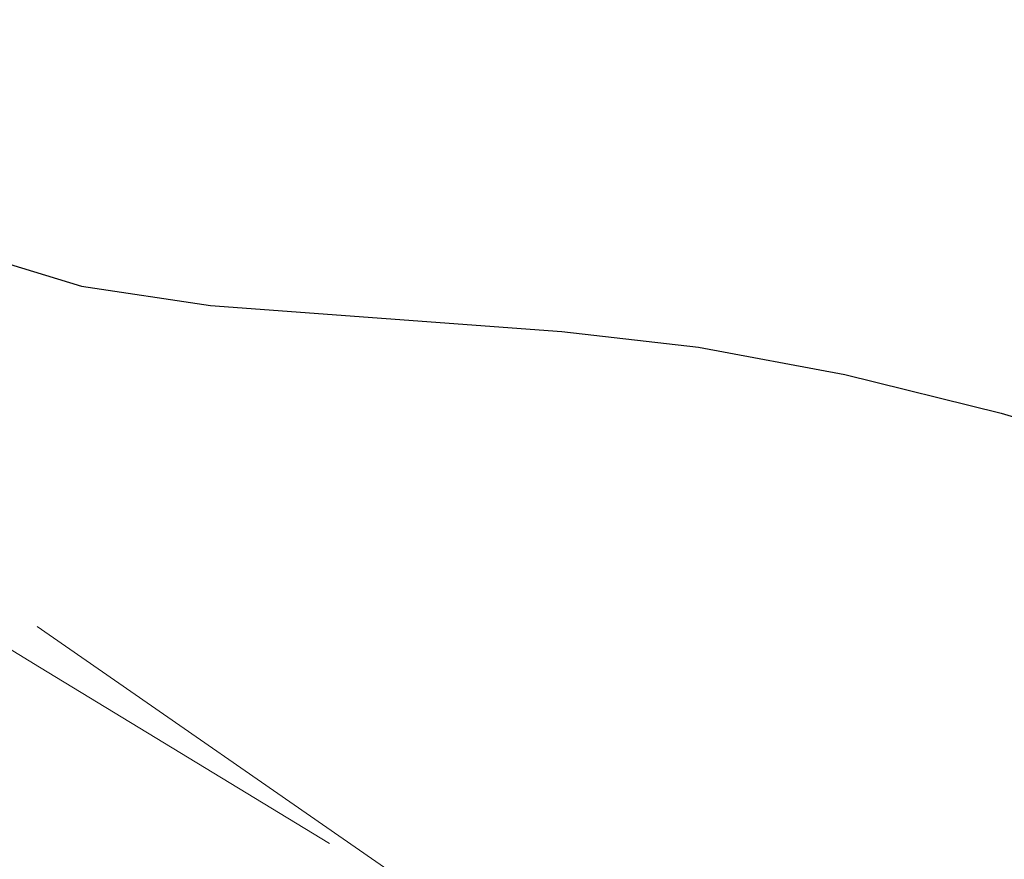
# Model space of a CAD drawing. Extents: x 1926935 to 1928139, y 199322 to 200300.
# Tile 597 of 656: x 1927269.12 to 1927278.07, y 200208.91 to 200216.54. Entities that reach past the tile are written whole.
import ezdxf

# ---------------------------------------------------------------- set-up
doc = ezdxf.new("R2010")
doc.units = 0
doc.header["$MEASUREMENT"] = 0
doc.linetypes.add('DGN Style 2', pattern=[14.030763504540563, 8.418458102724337, -5.612305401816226])
doc.linetypes.add('DGN Style 3', pattern=[19.64306890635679, 14.03076350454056, -5.612305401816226])
for name, color, linetype, lineweight in [('DT_X_Contour_Major', 132, 'DGN Style 3', 30), ('DT_X_Contour_Minor', 136, 'DGN Style 3', 0), ('DT_X_Terrain_Ground_Line', 92, 'DGN Style 3', 13), ('SV_X_Top_of_Bank', 97, 'DGN Style 2', 0)]:
    doc.layers.add(name, color=color, linetype=linetype, lineweight=lineweight)

# ---------------------------------------------------------------- blocks, each defined once
blk = doc.blocks.new('*U2117', base_point=(1927600.1255, 199832.7095, 682.6088333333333))
at = {"layer": 'DT_X_Contour_Major', "elevation": 660.0000000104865, "flags": 128}
blk.add_lwpolyline([(1927234.108534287, 200236.7289084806), (1927242.294645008, 200231.0087032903), (1927244.130964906, 200229.7610304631), (1927246.131591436, 200228.4695284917), (1927248.296524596, 200227.134197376), (1927250.625764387, 200225.755037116), (1927257.056146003, 200222.0188375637), (1927259.289390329, 200220.6973956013), (1927261.166337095, 200219.5352193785), (1927262.686986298, 200218.5323088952), (1927263.851337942, 200217.6886641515), (1927266.481212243, 200215.6512991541), (1927267.493924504, 200214.971618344), (1927268.559655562, 200214.4605996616), (1927269.678405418, 200214.118243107), (1927270.850174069, 200213.9445486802), (1927274.045582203, 200213.7062463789), (1927275.288558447, 200213.5642146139), (1927276.620931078, 200213.3168460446), (1927278.042700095, 200212.9641406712), (1927279.553865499, 200212.5060984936), (1927283.702835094, 200211.1442036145), (1927285.099851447, 200210.7291522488), (1927286.179173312, 200210.5054193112), (1927286.940800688, 200210.4730048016), (1927287.384733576, 200210.63190872), (1927288.715133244, 200211.8198700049), (1927289.272701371, 200212.7763853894), (1927289.385661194, 200212.9548032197), (1927289.485582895, 200213.0801215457), (1927289.572466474, 200213.1523403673), (1927289.646311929, 200213.1714596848), (1927289.960501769, 200213.1367843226), (1927298.897650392, 200205.8138983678), (1927300.751890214, 200204.2039761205), (1927302.484403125, 200202.5125890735), (1927304.095189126, 200200.7397372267), (1927305.584248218, 200198.8854205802), (1927309.392769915, 200193.8319564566), (1927310.756121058, 200192.0630749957), (1927311.989783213, 200190.546528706), (1927313.09375638, 200189.2823175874), (1927314.06804056, 200188.2704416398), (1927316.493213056, 200185.9085526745), (1927317.612096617, 200184.8671860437), (1927319.149867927, 200183.5145028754), (1927321.106526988, 200181.8505031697), (1927323.482073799, 200179.8751869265), (1927330.375382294, 200174.1925882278), (1927332.685239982, 200172.3005457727), (1927334.444831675, 200170.8863674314), (1927335.654157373, 200169.950053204), (1927336.313217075, 200169.4916030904), (1927337.337021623, 200168.9062216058), (1927337.770658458, 200168.6383010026), (1927338.303715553, 200168.2735753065), (1927338.936192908, 200167.8120445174), (1927339.668090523, 200167.2537086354), (1927341.752377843, 200165.6357394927), (1927342.777631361, 200164.8843172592), (1927344.290176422, 200163.8435274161), (1927346.290013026, 200162.513369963), (1927348.777141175, 200160.8938449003), (1927356.059204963, 200156.18928792), (1927358.585342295, 200154.5518308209), (1927360.70220645, 200153.1678772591), (1927362.409797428, 200152.0374272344), (1927363.708115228, 200151.1604807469), (1927366.62459846, 200149.1599614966), (1927367.848171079, 200148.3060493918), (1927369.33152651, 200147.244702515), (1927371.074664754, 200145.9759208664), (1927373.077585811, 200144.4997044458), (1927378.765085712, 200140.2865476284), (1927380.83418895, 200138.7560558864), (1927382.775873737, 200137.3244482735), (1927384.590140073, 200135.9917247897), (1927386.276987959, 200134.757885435), (1927390.605357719, 200131.5994926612), (1927392.290736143, 200130.3862874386), (1927394.100594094, 200129.1154663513), (1927396.034931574, 200127.7870293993), (1927398.09374858, 200126.4009765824), (1927403.749899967, 200122.6280145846), (1927405.817715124, 200121.2429516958), (1927407.779047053, 200119.9174845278), (1927409.633895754, 200118.6516130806), (1927411.382261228, 200117.4453373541), (1927415.90259152, 200114.3080630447), (1927417.580362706, 200113.1421208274), (1927419.223428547, 200111.9972499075), (1927420.831789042, 200110.873450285), (1927422.405444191, 200109.7707219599), (1927426.555584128, 200106.8582081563), (1927428.197482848, 200105.6527489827), (1927430.010574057, 200104.2207568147), (1927431.994857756, 200102.5622316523), (1927434.150333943, 200100.6771734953), (1927440.126527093, 200095.3483077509), (1927442.182930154, 200093.5176881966), (1927443.869994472, 200092.0224788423), (1927445.187720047, 200090.8626796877), (1927446.13610688, 200090.0382907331), (1927448.17268678, 200088.2871337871), (1927449.172239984, 200087.4225077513), (1927450.643464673, 200086.141997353), (1927452.586360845, 200084.4456025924), (1927455.000928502, 200082.3333234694), (1927462.068670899, 200076.1460666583), (1927464.419961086, 200074.0849410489), (1927466.173024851, 200072.542006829), (1927467.327862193, 200071.5172639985), (1927467.884473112, 200071.0107125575), (1927468.571133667, 200070.3508305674), (1927468.949168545, 200069.9870680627), (1927469.568277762, 200069.3906920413), (1927470.428461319, 200068.5617025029), (1927471.529719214, 200067.5000994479), (1927477.231429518, 200062.003186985), (1927477.517179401, 200060.6544578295), (1927477.553143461, 200060.4005705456), (1927477.538571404, 200060.2169354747), (1927477.473463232, 200060.103552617), (1927477.357818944, 200060.0604219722), (1927476.700227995, 200060.0230674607), (1927472.128414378, 200062.4908186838), (1927471.031580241, 200063.0824375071), (1927469.700426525, 200063.7996863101), (1927468.134953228, 200064.6425650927), (1927466.335160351, 200065.6110738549), (1927461.223286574, 200068.3612705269), (1927459.393277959, 200069.3486578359), (1927457.737157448, 200070.248172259), (1927456.25492504, 200071.059813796), (1927454.946580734, 200071.783582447), (1927451.68951339, 200073.5964683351), (1927450.54569026, 200074.2223880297), (1927449.557021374, 200074.7404826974), (1927448.723506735, 200075.1507523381), (1927448.045146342, 200075.453196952), (1927445.241491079, 200076.6130134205), (1927445.140255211, 200076.4755750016), (1927445.103316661, 200076.4344580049), (1927445.035887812, 200076.3700091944), (1927444.937968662, 200076.28222857), (1927444.809559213, 200076.1711161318), (1927444.139171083, 200075.5981505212), (1927443.956153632, 200074.2584793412), (1927443.867521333, 200073.8497921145), (1927443.680060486, 200073.1978752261), (1927443.393771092, 200072.3027286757), (1927443.00865315, 200071.1643524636), (1927440.980836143, 200065.2843942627), (1927441.240556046, 200064.5516852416), (1927441.317753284, 200064.231356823), (1927441.438036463, 200063.584389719), (1927441.601405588, 200062.6107839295), (1927441.807860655, 200061.3105394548), (1927442.415855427, 200057.4077026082), (1927442.63638774, 200056.0147638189), (1927442.841988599, 200054.7630750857), (1927443.032658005, 200053.6526364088), (1927443.208395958, 200052.6834477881), (1927443.657121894, 200050.2872782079), (1927443.804939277, 200049.4882974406), (1927443.911846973, 200048.8884823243), (1927443.977844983, 200048.4878328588), (1927444.002933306, 200048.286349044), (1927444.024556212, 200047.8108110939), (1927443.967226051, 200047.3569188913), (1927443.945017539, 200047.2588603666), (1927443.90296207, 200047.1592100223), (1927443.841059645, 200047.0579678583), (1927443.759310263, 200046.9551338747), (1927443.514849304, 200046.6787874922), (1927443.373318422, 200046.4151724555), (1927443.132071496, 200045.8315871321), (1927442.791108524, 200044.928031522), (1927442.350429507, 200043.7045056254), (1927441.042330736, 200040.015142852), (1927440.423526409, 200038.6886105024), (1927439.548187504, 200037.4760355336), (1927438.416314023, 200036.3774179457), (1927437.027905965, 200035.3927577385), (1927432.983438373, 200032.9189403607), (1927431.57521656, 200032.0557424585), (1927430.383901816, 200031.3215117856), (1927429.40949414, 200030.7162483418), (1927428.651993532, 200030.2399521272), (1927426.921201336, 200029.1417851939), (1927426.33605336, 200028.7757373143), (1927425.87870358, 200028.5012188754), (1927425.549151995, 200028.3182298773), (1927425.347398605, 200028.2267703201), (1927424.97978716, 200028.1049174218), (1927424.834110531, 200028.0530683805), (1927424.672789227, 200027.9889109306), (1927424.495823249, 200027.9124450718), (1927424.303212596, 200027.8236708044), (1927423.768724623, 200027.5705282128), (1927423.548069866, 200027.4710594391), (1927423.286971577, 200027.3625100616), (1927422.985429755, 200027.2448800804), (1927422.643444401, 200027.1181694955), (1927420.953144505, 200026.5056653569), (1927414.274714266, 200023.2836684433), (1927412.934707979, 200022.583762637), (1927411.776873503, 200021.8649010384), (1927410.80121084, 200021.1270836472), (1927410.007719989, 200020.3703104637), (1927408.134640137, 200018.326974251), (1927407.37961813, 200017.5236202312), (1927406.519361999, 200016.6460603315), (1927405.553871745, 200015.6942945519), (1927404.483147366, 200014.6683228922), (1927401.487570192, 200011.8334572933), (1927400.390733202, 200010.7566118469), (1927399.346905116, 200009.6522247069), (1927398.356085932, 200008.5202958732), (1927397.418275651, 200007.360825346), (1927394.988126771, 200004.2321816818), (1927394.120005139, 200003.144725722), (1927393.338251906, 200002.2288405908), (1927392.642867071, 200001.4845262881), (1927392.033850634, 200000.9117828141), (1927390.524964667, 199999.6132279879), (1927389.978275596, 199999.2135049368), (1927389.469872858, 199998.9882519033), (1927388.999756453, 199998.9374688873), (1927388.56792638, 199999.0611558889), (1927387.467427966, 199999.6236145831), (1927387.056632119, 199999.9119210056), (1927386.649618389, 200000.3549962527), (1927386.246386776, 200000.9528403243), (1927385.846937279, 200001.7054532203), (1927383.991664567, 200005.5787739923), (1927382.599601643, 200008.2175989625), (1927382.202831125, 200008.6772868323), (1927381.609117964, 200008.9254254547), (1927380.818462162, 200008.9620148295), (1927379.830863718, 200008.7870549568), (1927376.93467768, 200008.0384296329), (1927375.906268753, 200007.7704843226), (1927374.993181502, 200007.5281173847), (1927374.195415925, 200007.3113288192), (1927373.512972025, 200007.1201186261), (1927370.597317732, 200006.2874872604), (1927366.5015804, 200007.4697134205), (1927365.654863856, 200007.7324363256), (1927364.870030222, 200008.0139366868), (1927364.147079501, 200008.3142145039), (1927363.486011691, 200008.633269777), (1927361.805674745, 200009.5091204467), (1927361.183866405, 200009.8769884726), (1927360.578694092, 200010.3237045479), (1927359.990157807, 200010.8492686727), (1927359.418257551, 200011.453680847), (1927357.915371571, 200013.1705773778), (1927356.966043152, 200013.998101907), (1927355.24522238, 200015.1930030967), (1927352.752909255, 200016.7552809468), (1927349.489103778, 200018.6849354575), (1927339.756966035, 200024.3205163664), (1927336.557637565, 200026.1691296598), (1927334.258755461, 200027.4882838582), (1927332.860319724, 200028.2779789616), (1927332.362330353, 200028.5382149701), (1927332.234953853, 200028.5262321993), (1927332.137676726, 200028.5633866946), (1927331.941377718, 200028.6838372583), (1927331.646056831, 200028.8875838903), (1927331.251714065, 200029.1746265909), (1927330.06810418, 200030.0511352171), (1927329.543933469, 200030.4245283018), (1927328.859128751, 200030.8873260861), (1927328.013690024, 200031.4395285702), (1927327.007617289, 200032.0811357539), (1927324.110577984, 200033.9112945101), (1927323.0615279, 200034.5454232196), (1927322.087157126, 200035.0751902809), (1927321.187465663, 200035.5005956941), (1927320.362453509, 200035.821639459), (1927316.686648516, 200037.076333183)], dxfattribs=at)
at = {"layer": 'DT_X_Contour_Minor', "flags": 128}
for points, elevation in [([(1927220.182338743, 200238.8273947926), (1927227.48149728, 200233.7269648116), (1927238.529244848, 200228.1104819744), (1927240.739804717, 200226.9835112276), (1927241.182616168, 200226.7555734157), (1927241.77458583, 200226.4460037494), (1927242.294623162, 200226.1625230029), (1927243.410757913, 200225.5442580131), (1927245.122990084, 200224.59120878), (1927247.431319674, 200223.3033753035), (1927254.381661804, 200219.4227737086), (1927256.792468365, 200218.0431439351), (1927258.812131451, 200216.8147058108), (1927260.44065106, 200215.7374593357), (1927261.678027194, 200214.8114045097), (1927264.456172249, 200212.5435138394), (1927265.400884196, 200211.7789667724), (1927266.151411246, 200211.186243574), (1927266.707753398, 200210.7653442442), (1927267.069910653, 200210.5162687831), (1927267.776750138, 200210.081166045), (1927269.608829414, 200208.9643948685), (1927281.695379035, 200201.6159307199), (1927284.209379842, 200200.0869740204), (1927286.013453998, 200198.9882074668), (1927287.107601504, 200198.3196310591), (1927287.491822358, 200198.0812447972), (1927287.569842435, 200198.0191349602), (1927287.610283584, 200197.9895072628), (1927287.7582676, 200197.8922328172), (1927288.419867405, 200197.4793308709), (1927288.568120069, 200197.6744876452), (1927288.695738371, 200197.8002132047), (1927289.015056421, 200198.0937512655), (1927289.526074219, 200198.5551018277), (1927290.228791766, 200199.1842648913), (1927293.955439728, 200202.5119216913), (1927294.252010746, 200203.0206931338), (1927294.339472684, 200203.1125721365), (1927294.474756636, 200203.1701642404), (1927294.657862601, 200203.1934694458), (1927294.888790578, 200203.1824877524), (1927296.07803917, 200203.0512370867), (1927300.548958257, 200199.3878728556), (1927301.476564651, 200198.5824893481), (1927302.343275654, 200197.7363520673), (1927303.149091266, 200196.8494610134), (1927303.894011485, 200195.9218161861), (1927305.799271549, 200193.3937582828), (1927306.639051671, 200192.3552229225), (1927307.729446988, 200191.1356602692), (1927309.070457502, 200189.735070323), (1927310.662083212, 200188.1534530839), (1927315.240572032, 200183.6944373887), (1927316.990858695, 200182.0269051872), (1927318.807852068, 200180.368570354), (1927320.691552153, 200178.7194328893), (1927322.641958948, 200177.0794927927), (1927327.931986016, 200172.71858236), (1927329.751565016, 200171.2397506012), (1927331.242781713, 200170.0739381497), (1927332.405636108, 200169.2211450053), (1927333.240128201, 200168.681371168), (1927335.027624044, 200167.6593333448), (1927335.784725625, 200167.1915614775), (1927336.715408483, 200166.5547742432), (1927337.819672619, 200165.7489716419), (1927339.097518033, 200164.7741536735), (1927342.736547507, 200161.9492852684), (1927344.194839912, 200160.8516664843), (1927345.84044502, 200159.6774614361), (1927347.673362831, 200158.4266701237), (1927349.693593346, 200157.099292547), (1927355.33062499, 200153.4575039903), (1927357.385558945, 200152.1217312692), (1927359.322587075, 200150.8457545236), (1927361.141709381, 200149.6295737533), (1927362.842925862, 200148.4731889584), (1927367.22229538, 200145.4692241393), (1927368.853743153, 200144.3394918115), (1927370.463559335, 200143.2032684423), (1927372.051743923, 200142.0605540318), (1927373.61829692, 200140.91134858), (1927377.766929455, 200137.8381459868), (1927379.426766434, 200136.6118883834), (1927381.294802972, 200135.2380175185), (1927383.371039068, 200133.7165333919), (1927385.655474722, 200132.0474360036), (1927392.024902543, 200127.3996919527), (1927394.2811415, 200125.7637394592), (1927396.272787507, 200124.341690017), (1927397.999840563, 200123.133543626), (1927399.462300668, 200122.1393002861), (1927403.009403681, 200119.7731887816), (1927404.479237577, 200118.7844744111), (1927406.228412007, 200117.592914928), (1927408.256926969, 200116.1985103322), (1927410.564782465, 200114.6012606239), (1927419.320545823, 200108.5237633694), (1927422.467615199, 200106.334160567), (1927423.385656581, 200105.6922623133), (1927425.251106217, 200104.3831142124), (1927426.170498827, 200103.6795431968), (1927427.529589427, 200102.5506912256), (1927429.328378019, 200100.9965582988), (1927431.566864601, 200099.0171444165), (1927443.039097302, 200088.7875574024), (1927442.747869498, 200088.7058484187), (1927442.687153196, 200088.6583716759), (1927442.629816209, 200088.5509595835), (1927442.575858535, 200088.3836121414), (1927442.525280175, 200088.1563293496), (1927442.297132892, 200086.9558271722), (1927431.849349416, 200091.2532462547), (1927429.706472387, 200092.121734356), (1927427.75546279, 200092.8854476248), (1927425.996320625, 200093.5443860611), (1927424.429045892, 200094.0985496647), (1927417.562787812, 200096.4401718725), (1927417.238056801, 200096.2293320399), (1927417.168926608, 200096.1781383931), (1927417.100706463, 200096.1149173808), (1927417.033396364, 200096.0396690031), (1927416.966996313, 200095.95239326), (1927416.659252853, 200095.517042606), (1927416.068025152, 200092.7370005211), (1927415.938112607, 200092.0851737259), (1927415.801758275, 200091.321139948), (1927415.658962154, 200090.4448991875), (1927415.509724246, 200089.4564514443), (1927414.798249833, 200084.5818790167), (1927416.47440902, 200081.1859268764), (1927416.885187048, 200080.2672178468), (1927417.399167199, 200078.9664988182), (1927418.016349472, 200077.2837697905), (1927418.736733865, 200075.2190307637), (1927422.339332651, 200064.6922253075), (1927422.916268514, 200062.851270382), (1927423.028005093, 200062.4188109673), (1927423.1159566, 200061.9104134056), (1927423.180123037, 200061.326077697), (1927423.220504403, 200060.6658038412), (1927423.29647462, 200058.8038226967), (1927423.248679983, 200058.1348972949), (1927423.048318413, 200057.524606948), (1927422.695389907, 200056.9729516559), (1927422.189894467, 200056.4799314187), (1927420.638484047, 200055.2433908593), (1927420.088871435, 200054.8193624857), (1927419.603591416, 200054.4746827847), (1927419.182643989, 200054.2093517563), (1927418.826029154, 200054.0233694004), (1927417.960833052, 200053.6332146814), (1927417.532268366, 200053.4501395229), (1927416.895471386, 200053.1935300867), (1927416.050442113, 200052.8633863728), (1927414.997180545, 200052.4597083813), (1927410.141348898, 200050.61287713), (1927409.462386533, 200050.357724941), (1927409.150424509, 200050.2490550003), (1927406.876284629, 200048.2303059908), (1927406.144134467, 200047.6362899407), (1927404.922315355, 200046.7194199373), (1927403.210827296, 200045.4796959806), (1927401.009670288, 200043.9171180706), (1927394.487026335, 200039.3197717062), (1927392.043685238, 200037.7502036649), (1927389.605644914, 200036.4895093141), (1927387.17290536, 200035.5376886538), (1927384.745466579, 200034.8947416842), (1927376.08855682, 200033.1515934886), (1927374.365711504, 200032.8072501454), (1927373.110828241, 200032.5590179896), (1927372.323907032, 200032.4068970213), (1927370.849399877, 200032.1293893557), (1927370.320154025, 200032.0252151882), (1927369.838296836, 200031.9208234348), (1927369.403828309, 200031.8162140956), (1927369.016748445, 200031.7113871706), (1927367.32094929, 200031.2216871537), (1927364.794092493, 200031.6406240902), (1927364.189411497, 200031.7358415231), (1927363.458307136, 200031.8419494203), (1927362.60077941, 200031.9589477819), (1927361.61682832, 200032.086836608), (1927358.82439426, 200032.4423940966), (1927357.862381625, 200032.5853811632), (1927357.070669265, 200032.7476742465), (1927356.44925718, 200032.9292733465), (1927355.99814537, 200033.1301784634), (1927355.022247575, 200033.6916667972), (1927354.66268798, 200033.9226040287), (1927354.315932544, 200034.1942994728), (1927353.981981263, 200034.5067531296), (1927353.660834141, 200034.859964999), (1927352.821514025, 200035.8562076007), (1927352.430821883, 200036.3241536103), (1927351.888235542, 200036.9808096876), (1927351.193755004, 200037.8261758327), (1927346.043211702, 200044.1262645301), (1927342.333435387, 200046.2721274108), (1927341.566938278, 200046.7181316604), (1927340.857351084, 200047.1364888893), (1927340.204673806, 200047.5271990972), (1927339.608906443, 200047.8902622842), (1927337.567547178, 200049.1474490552), (1927336.743212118, 200049.6590587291), (1927335.762009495, 200050.2777740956), (1927335.369813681, 200050.4769541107), (1927334.707271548, 200050.7497541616), (1927333.774383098, 200051.0961742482), (1927332.571148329, 200051.5162143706), (1927329.002060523, 200052.7344814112), (1927327.624034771, 200053.199391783), (1927326.16677337, 200053.6804226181), (1927324.63027632, 200054.1775739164), (1927323.014543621, 200054.6908456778), (1927315.289574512, 200057.1237283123), (1927312.269805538, 200057.5077470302), (1927311.519421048, 200057.6013091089), (1927310.562454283, 200057.7174158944), (1927308.028773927, 200058.0172635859), (1927301.152802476, 200058.8221168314)], 658.0000000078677), ([(1927227.145436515, 200237.7781516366), (1927239.608485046, 200229.0693523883), (1927242.033890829, 200227.8352595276), (1927242.138682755, 200227.7804587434), (1927243.58284498, 200226.9762218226), (1927245.329102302, 200226.0017511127), (1927247.758143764, 200224.6457122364), (1927255.145966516, 200220.5208510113), (1927257.70851829, 200219.0543821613), (1927259.855306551, 200217.7486215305), (1927261.586331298, 200216.6035691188), (1927262.90159253, 200215.6192249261), (1927266.830879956, 200212.4130884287), (1927267.544947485, 200211.8345797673), (1927267.996807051, 200211.4730587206), (1927268.186458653, 200211.3285252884), (1927269.295600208, 200210.6522385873), (1927273.456645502, 200208.1226708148), (1927283.156141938, 200204.9388213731), (1927285.050214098, 200204.4091917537), (1927286.575503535, 200204.1848097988), (1927287.732010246, 200204.2656755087), (1927288.519734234, 200204.6517888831), (1927291.335286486, 200207.1658958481), (1927291.762356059, 200207.8985392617), (1927291.86256694, 200208.0336876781), (1927291.980169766, 200208.1251428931), (1927292.115164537, 200208.1729049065), (1927292.267551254, 200208.1769737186), (1927293.019270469, 200208.0940107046), (1927299.723304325, 200202.6008856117), (1927301.114227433, 200201.3932327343), (1927302.413839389, 200200.1244705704), (1927303.622140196, 200198.79459912), (1927304.739129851, 200197.4036183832), (1927307.596020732, 200193.6128573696), (1927308.697586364, 200192.2091489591), (1927309.859615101, 200190.8410944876), (1927311.082106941, 200189.5086939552), (1927312.365061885, 200188.2119473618), (1927315.866892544, 200184.8014950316), (1927317.301477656, 200183.4470456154), (1927318.978859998, 200181.9415366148), (1927320.899039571, 200180.2849680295), (1927323.062016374, 200178.4773398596), (1927329.153684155, 200173.4555852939), (1927331.218402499, 200171.770148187), (1927332.843806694, 200170.4801527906), (1927334.02989674, 200169.5855991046), (1927334.776672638, 200169.0864871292), (1927336.182322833, 200168.2827774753), (1927336.777692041, 200167.9149312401), (1927337.509562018, 200167.4141747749), (1927338.377932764, 200166.7805080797), (1927339.382804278, 200166.0139311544), (1927342.244462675, 200163.7925123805), (1927343.486235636, 200162.8679918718), (1927345.065310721, 200161.760494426), (1927346.981687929, 200160.4700200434), (1927349.235367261, 200158.9965687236), (1927355.694914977, 200154.8233959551), (1927357.985450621, 200153.336781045), (1927360.012396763, 200152.0068158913), (1927361.775753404, 200150.8335004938), (1927363.275520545, 200149.8168348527), (1927366.92344692, 200147.3145928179), (1927368.350957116, 200146.3227706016), (1927369.897542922, 200145.2239854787), (1927371.563204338, 200144.0182374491), (1927373.347941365, 200142.7055265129), (1927378.266007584, 200139.0623468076), (1927380.130477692, 200137.6839721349), (1927382.035338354, 200136.281232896), (1927383.980589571, 200134.8541290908), (1927385.96623134, 200133.4026607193), (1927391.315130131, 200129.499592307), (1927393.285938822, 200128.075013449), (1927395.186690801, 200126.7285781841), (1927397.017386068, 200125.4602865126), (1927398.778024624, 200124.2701384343), (1927403.379651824, 200121.2006016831), (1927405.148476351, 200120.0137130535), (1927407.00372953, 200118.7551997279), (1927408.945411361, 200117.4250617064), (1927410.973521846, 200116.0232989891), (1927416.497054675, 200112.1897654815), (1927418.450454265, 200110.8329420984), (1927420.168003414, 200109.6376220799), (1927421.649702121, 200108.603805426), (1927422.895550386, 200107.7314921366), (1927425.903345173, 200105.6206611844), (1927427.226225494, 200104.6284861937), (1927428.939020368, 200103.2350844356), (1927431.041729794, 200101.4404559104), (1927433.534353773, 200099.2446006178), (1927440.701237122, 200092.8540174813), (1927443.09061096, 200090.7246563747), (1927444.883569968, 200089.1295104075), (1927446.080114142, 200088.0685795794), (1927446.680243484, 200087.5418638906), (1927447.485368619, 200086.8495755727), (1927447.970704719, 200086.4288150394), (1927448.822869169, 200085.6857496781), (1927450.041861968, 200084.6203794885), (1927451.627683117, 200083.2327044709), (1927459.884114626, 200076.0048431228), (1927459.187573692, 200075.6738289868), (1927459.055437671, 200075.588987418), (1927458.957547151, 200075.4763259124), (1927458.893902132, 200075.3358444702), (1927458.864502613, 200075.1675430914), (1927458.807211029, 200074.3172234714), (1927452.181501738, 200078.0050977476), (1927450.59645001, 200078.8383552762), (1927448.68088452, 200079.7576103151), (1927446.43480527, 200080.7628628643), (1927443.858212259, 200081.8541129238), (1927431.062912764, 200087.1472740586), (1927430.600893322, 200086.5200337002), (1927430.510538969, 200086.3992418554), (1927430.437484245, 200086.3056836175), (1927430.381729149, 200086.2393589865), (1927430.34327368, 200086.2002679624), (1927430.204180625, 200086.0813882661), (1927429.425403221, 200080.3808081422), (1927429.260140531, 200079.2561545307), (1927429.098114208, 200078.3252994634), (1927428.939324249, 200077.5882429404), (1927428.783770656, 200077.0449849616), (1927428.065405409, 200074.961977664), (1927430.839355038, 200067.1362473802), (1927431.381307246, 200065.5287492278), (1927431.818328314, 200064.0601391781), (1927432.150418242, 200062.730417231), (1927432.377577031, 200061.5395833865), (1927433.192812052, 200056.3064310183), (1927431.229472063, 200050.1016864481), (1927430.861680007, 200048.9301060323), (1927430.59973526, 200048.0745410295), (1927430.443637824, 200047.5349914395), (1927430.393387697, 200047.3114572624), (1927430.400517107, 200047.1367200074), (1927430.399248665, 200047.0765087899), (1927430.390096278, 200047.0269280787), (1927430.373059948, 200046.9879778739), (1927430.348139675, 200046.9596581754), (1927430.27117369, 200046.8983129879), (1927430.233542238, 200046.8726027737), (1927430.178372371, 200046.8414810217), (1927430.10566409, 200046.804947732), (1927430.015417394, 200046.7630029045), (1927429.751374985, 200046.6439346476), (1927429.455610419, 200046.4792310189), (1927428.76634853, 200046.0744213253), (1927427.683589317, 200045.4295055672), (1927426.207332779, 200044.5444837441), (1927421.745985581, 200041.8642841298), (1927420.267916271, 200040.9799331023), (1927419.179718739, 200040.3370297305), (1927418.481392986, 200039.9355740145), (1927418.172939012, 200039.7755659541), (1927417.643187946, 200039.5922395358), (1927414.355169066, 200036.3097716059), (1927413.600517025, 200035.5750871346), (1927412.745711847, 200034.7778056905), (1927411.790753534, 200033.9179272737), (1927410.735642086, 200032.9954518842), (1927407.788474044, 200030.4520548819), (1927406.746840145, 200029.5614391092), (1927405.832314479, 200028.7971395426), (1927405.044897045, 200028.1591561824), (1927404.384587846, 200027.6474890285), (1927402.793240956, 200026.4514648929), (1927402.181123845, 200025.9774159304), (1927401.538282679, 200025.4522871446), (1927400.864717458, 200024.8760785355), (1927400.160428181, 200024.2487901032), (1927398.241358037, 200022.5079145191), (1927397.454181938, 200021.9673926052), (1927396.531956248, 200021.6514835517), (1927395.474680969, 200021.5601873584), (1927394.282356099, 200021.6935040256), (1927390.922756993, 200022.3484989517), (1927389.639722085, 200022.5288152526), (1927388.310316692, 200022.5785179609), (1927386.934540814, 200022.4976070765), (1927385.512394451, 200022.2860825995), (1927378.767513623, 200020.9942033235), (1927369.104655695, 200020.7132136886), (1927368.17840826, 200021.8170274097), (1927367.919224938, 200022.0383096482), (1927367.538638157, 200022.2290933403), (1927367.036647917, 200022.389378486), (1927366.413254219, 200022.5191650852), (1927363.220808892, 200023.053672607), (1927358.639316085, 200023.6370289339), (1927357.507517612, 200023.9033471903), (1927356.075619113, 200024.452292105), (1927354.343620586, 200025.2838636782), (1927352.311522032, 200026.3980619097), (1927346.492459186, 200029.7460927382), (1927344.50861116, 200030.9330562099), (1927342.921364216, 200031.9829235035), (1927341.730718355, 200032.895694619), (1927340.936673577, 200033.6713695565), (1927338.156533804, 200036.9712948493), (1927335.12889, 200038.8351239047), (1927334.462985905, 200039.246641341), (1927333.762835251, 200039.682409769), (1927333.028438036, 200040.1424291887), (1927332.259794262, 200040.6266996), (1927330.164415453, 200041.9504220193), (1927329.172342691, 200042.4887150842), (1927327.767658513, 200043.1108024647), (1927325.950362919, 200043.8166841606), (1927323.720455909, 200044.6063601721), (1927312.351463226, 200048.4870349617)], 659.0000000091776)]:
    blk.add_lwpolyline(points, dxfattribs=dict(at, elevation=elevation))

msp = doc.modelspace()

# ---------------------------------------------------------------- linework, layer by layer
at = {"layer": 'SV_X_Top_of_Bank'}
msp.add_polyline3d([(1927304.409, 200180.357, 653.8032000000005), (1927287.72, 200198.2287999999, 658.1837000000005), (1927268.503, 200211.5587999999, 659.2835), (1927261.19, 200217.8485999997, 659.460599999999), (1927242.217, 200228.0675, 659.215099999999), (1927210.34, 200240.3105, 656.5865), (1927181.846, 200249.5810999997, 652.5667999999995), (1927151.07, 200261.2037000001, 649.204400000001), (1927120.815, 200273.6607000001, 645.570900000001), (1927104.216, 200282.4955999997, 643.792599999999)], dxfattribs=at)

# ---------------------------------------------------------------- block references
at = {"layer": 'DT_X_Terrain_Ground_Line'}
msp.add_blockref('*U2117', (1927600.1255, 199832.7095, 682.6088333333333), dxfattribs=at)

doc.saveas('drawing.dxf')
